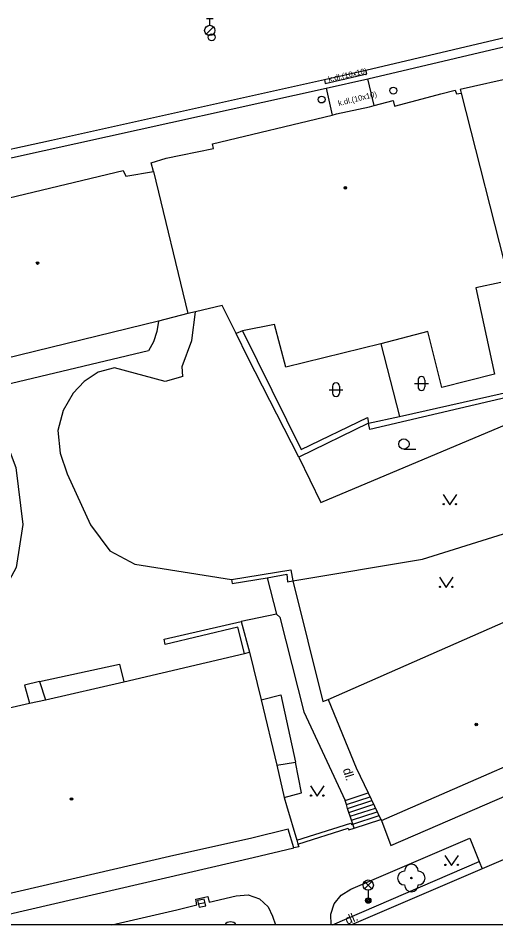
# Model space of a CAD drawing. Extents: x -600309 to -598967, y -1161267 to -1160292.
# Drawn here: x -599654.3 to -599619.6, y -1161267 to -1161201 of the extents above; entities that cross this region are included whole.
import ezdxf

# ---------------------------------------------------------------- set-up
doc = ezdxf.new("R2010")
doc.units = 0
for name, color, linetype in [('Level 10', 7, 'Continuous'), ('Level 11', 7, 'Continuous'), ('Level 22', 7, 'Continuous'), ('Level 27', 7, 'Continuous'), ('Level 28', 7, 'Continuous'), ('Level 31', 7, 'Continuous'), ('Level 33', 7, 'Continuous'), ('Level 36', 7, 'Continuous'), ('Level 39', 7, 'Continuous'), ('Level 40', 7, 'Continuous'), ('Level 5', 7, 'Continuous'), ('Level 51', 7, 'Continuous'), ('Level 54', 7, 'Continuous'), ('Vrstva 63', 7, 'Continuous')]:
    doc.layers.add(name, color=color, linetype=linetype)

msp = doc.modelspace()

# ---------------------------------------------------------------- linework, layer by layer
at = {"layer": 'Level 10'}
msp.add_line((-599620.54, -1161262.94), (-599630.0483, -1161267.0314), dxfattribs=at)
for points in [[(-599629.02, -1161204.79), (-599612.87, -1161200.99)], [(-599632.03, -1161205.48), (-599629.02, -1161204.79)], [(-599651.88, -1161209.89), (-599632.03, -1161205.48)], [(-599668.56, -1161213.53), (-599651.88, -1161209.89)], [(-599618.51, -1161262.07), (-599620.54, -1161262.94)]]:
    msp.add_lwpolyline(points, dxfattribs=at)
at = {"layer": 'Level 11'}
for p, q in [((-599631.4508, -1161267.0314), (-599620.77, -1161262.4099)), ((-599635.81, -1161266.39), (-599635.5907, -1161267.0314))]:
    msp.add_line(p, q, dxfattribs=at)
for points in [[(-599628.88, -1161205.42), (-599612.71, -1161201.62)], [(-599631.97, -1161205.77), (-599628.95, -1161205.08)], [(-599628.95, -1161205.08), (-599629.02, -1161204.79)], [(-599632.03, -1161205.48), (-599631.97, -1161205.77)], [(-599631.89, -1161206.11), (-599628.88, -1161205.42)], [(-599628.42, -1161207.38), (-599628.88, -1161205.42)], [(-599668.36, -1161214.16), (-599631.89, -1161206.11)], [(-599631.89, -1161206.11), (-599631.46, -1161208.07)], [(-599644.11, -1161223.08), (-599644.21, -1161223.84), (-599644.46, -1161224.57), (-599644.84, -1161225.24), (-599670.58, -1161231.37), (-599671.4699, -1161231.29), (-599672.17, -1161230.73), (-599672.54, -1161229.96)], [(-599670.38, -1161245.9699), (-599672.2, -1161244.48), (-599677.55, -1161237.73), (-599677.95, -1161237.08), (-599678.11, -1161236.35), (-599678.03, -1161235.6), (-599677.69, -1161234.92), (-599677.1599, -1161234.39), (-599676.4699, -1161234.07), (-599657.94, -1161229.6), (-599657.1, -1161229.64), (-599656.33, -1161229.96), (-599655.71, -1161230.51), (-599654.48, -1161233.7199), (-599653.98, -1161237.89), (-599654.46, -1161241.02), (-599655.62, -1161243.18)], [(-599635.52, -1161244.42), (-599635.27, -1161244.62), (-599633.53, -1161251.52), (-599630.52, -1161257.98)], [(-599630.52, -1161257.98), (-599628.84, -1161257.43)], [(-599630.43, -1161258.27), (-599630.52, -1161257.98)], [(-599630.43, -1161258.27), (-599628.7, -1161257.71)], [(-599630.34, -1161258.55), (-599628.57, -1161257.98)], [(-599630.34, -1161258.55), (-599630.43, -1161258.27)], [(-599630.24, -1161258.84), (-599630.34, -1161258.55)], [(-599630.24, -1161258.84), (-599628.44, -1161258.25)], [(-599630.15, -1161259.12), (-599628.31, -1161258.53)], [(-599630.15, -1161259.12), (-599630.24, -1161258.84)], [(-599630.05, -1161259.4099), (-599630.15, -1161259.12)], [(-599630.05, -1161259.4099), (-599628.18, -1161258.8)], [(-599629.96, -1161259.69), (-599628.05, -1161259.07)], [(-599629.87, -1161259.98), (-599627.92, -1161259.35)], [(-599634.04, -1161260.86), (-599630.1, -1161259.62), (-599630.06, -1161259.73), (-599629.96, -1161259.69)], [(-599633.96, -1161261.15), (-599630.29, -1161260), (-599630.25, -1161260.11), (-599629.87, -1161259.98)], [(-599629.96, -1161259.69), (-599630.05, -1161259.4099)], [(-599629.87, -1161259.98), (-599629.96, -1161259.69)], [(-599630.1, -1161264.44), (-599621.44, -1161260.7199), (-599620.77, -1161262.4099)], [(-599620.77, -1161262.4099), (-599620.54, -1161262.94)], [(-599631.541, -1161267.0314), (-599631.56, -1161266.26), (-599631.31, -1161265.49), (-599630.8, -1161264.86), (-599630.1, -1161264.44)], [(-599647.493, -1161267.0314), (-599642.76, -1161265.94), (-599641.3, -1161265.57), (-599641.38, -1161265.17), (-599640.51, -1161264.9699), (-599640.42, -1161265.39), (-599638.44, -1161264.92)], [(-599638.44, -1161264.92), (-599637.57, -1161264.85), (-599636.75, -1161265.13), (-599636.11, -1161265.7199), (-599635.81, -1161266.39)]]:
    msp.add_lwpolyline(points, dxfattribs=at)
at = {"layer": 'Level 22'}
msp.add_circle((-599625.7, -1161263.62), 0.05, dxfattribs=at)
for centre, start, end in [((-599625.7, -1161263.12), 0, 180), ((-599626.2, -1161263.62), 90, 270), ((-599625.2, -1161263.62), 270, 90), ((-599625.7, -1161264.12), 180, 0), ((-599638.86, -1161267.31), 33.86285, 146.13715)]:
    msp.add_arc(centre, 0.5, start, end, dxfattribs=at)
at = {"layer": 'Level 27'}
msp.add_line((-599641.2042, -1161265.5034), (-599640.7158, -1161265.3966), dxfattribs=at)
msp.add_lwpolyline([(-599641.1508, -1161265.7476), (-599640.6624, -1161265.6408), (-599640.7692, -1161265.1524), (-599641.2576, -1161265.2592)], close=True, dxfattribs=at)
at = {"layer": 'Level 28'}
for p, q in [((-599640.62, -1161201.0349), (-599640.12, -1161201.0349)), ((-599640.37, -1161201.5349), (-599640.37, -1161201.0349)), ((-599640.628, -1161202.1819), (-599640.098, -1161201.6519))]:
    msp.add_line(p, q, dxfattribs=at)
for centre, radius in [((-599640.37, -1161201.9099), 0.375), ((-599640.23, -1161202.4099), 0.25), ((-599627.02, -1161206.29), 0.25)]:
    msp.add_circle(centre, radius, dxfattribs=at)
at = {"layer": 'Level 31'}
msp.add_circle((-599632.23, -1161206.94), 0.25, dxfattribs=at)
at = {"layer": 'Level 33'}
for p, q in [((-599629.105, -1161264.4), (-599628.575, -1161263.87)), ((-599629.105, -1161263.87), (-599628.575, -1161264.4)), ((-599628.84, -1161264.51), (-599628.84, -1161265.26))]:
    msp.add_line(p, q, dxfattribs=at)
for centre, radius in [((-599628.84, -1161264.135), 0.375), ((-599628.84, -1161265.26), 0.2), ((-599628.84, -1161265.26), 0.1445), ((-599628.84, -1161265.26), 0.0876)]:
    msp.add_circle(centre, radius, dxfattribs=at)
at = {"layer": 'Level 36'}
for p, q in [((-599625.466, -1161227.616), (-599624.466, -1161227.616)), ((-599625.216, -1161227.366), (-599625.216, -1161227.866)), ((-599624.716, -1161227.366), (-599624.716, -1161227.866)), ((-599631.686, -1161228.066), (-599630.686, -1161228.066)), ((-599631.436, -1161227.816), (-599631.436, -1161228.316)), ((-599630.936, -1161227.816), (-599630.936, -1161228.316)), ((-599626.24, -1161232.395), (-599625.365, -1161232.395))]:
    msp.add_line(p, q, dxfattribs=at)
for points in [[(-599623.4, -1161235.7), (-599622.9, -1161236.45), (-599622.4, -1161235.7)], [(-599623.6599, -1161241.7199), (-599623.1599, -1161242.4699), (-599622.6599, -1161241.7199)], [(-599633.05, -1161256.92), (-599632.55, -1161257.67), (-599632.05, -1161256.92)], [(-599623.27, -1161261.9699), (-599622.77, -1161262.7199), (-599622.27, -1161261.9699)]]:
    msp.add_lwpolyline(points, dxfattribs=at)
for centre, radius in [((-599626.2401, -1161232.0199), 0.375), ((-599623.3502, -1161236.3998), 0.05), ((-599622.4508, -1161236.3998), 0.05), ((-599623.6101, -1161242.4197), 0.05), ((-599622.7107, -1161242.4197), 0.05), ((-599633.0002, -1161257.6198), 0.05), ((-599632.1008, -1161257.6198), 0.05), ((-599623.2202, -1161262.6697), 0.05), ((-599622.3208, -1161262.6697), 0.05)]:
    msp.add_circle(centre, radius, dxfattribs=at)
for centre, start, end in [((-599631.1857, -1161227.8163), 0, 180), ((-599624.9657, -1161227.3663), 0, 180), ((-599631.1857, -1161228.3163), 180, 0), ((-599624.9657, -1161227.8663), 180, 0)]:
    msp.add_arc(centre, 0.25, start, end, dxfattribs=at)
at = {"layer": 'Level 39'}
for centre, radius in [((-599630.5, -1161213.37), 0.09), ((-599630.5, -1161213.37), 0.0398), ((-599652.9, -1161218.85), 0.09), ((-599652.9, -1161218.85), 0.0398), ((-599620.98, -1161252.44), 0.09), ((-599620.98, -1161252.44), 0.0398), ((-599650.43, -1161257.87), 0.09), ((-599650.43, -1161257.87), 0.0398)]:
    msp.add_circle(centre, radius, dxfattribs=at)
at = {"layer": 'Level 5'}
for points in [[(-599622.14, -1161206.19), (-599618.06, -1161205.26)], [(-599626.92, -1161207.42), (-599624.56, -1161206.8), (-599623.55, -1161206.53)], [(-599623.55, -1161206.53), (-599622.51, -1161206.26)], [(-599622.51, -1161206.26), (-599622.41, -1161206.52)], [(-599622.41, -1161206.52), (-599622.07, -1161206.47)], [(-599622.14, -1161206.19), (-599622.07, -1161206.47), (-599618.61, -1161220.12)], [(-599628.42, -1161207.38), (-599627.03, -1161207.02)], [(-599627.03, -1161207.02), (-599626.92, -1161207.42)], [(-599631.14, -1161207.99), (-599628.75, -1161207.46), (-599628.42, -1161207.38)], [(-599640.18, -1161210.17), (-599631.46, -1161208.07), (-599631.14, -1161207.99)], [(-599642.48, -1161211), (-599640.09, -1161210.5)], [(-599640.09, -1161210.5), (-599640.18, -1161210.17)], [(-599643.55, -1161211.22), (-599642.48, -1161211)], [(-599644.64, -1161211.55), (-599643.55, -1161211.22)], [(-599644.47, -1161212.19), (-599644.64, -1161211.55)], [(-599654.97, -1161214.1), (-599646.67, -1161212.1)], [(-599646.67, -1161212.1), (-599646.48, -1161212.51)], [(-599646.48, -1161212.51), (-599644.47, -1161212.19)], [(-599644.47, -1161212.19), (-599641.96, -1161222.53)], [(-599619.2, -1161220.25), (-599621.02, -1161220.64)], [(-599621.02, -1161220.64), (-599619.6599, -1161226.93)], [(-599641.4, -1161222.39), (-599641.96, -1161222.53)], [(-599639.4699, -1161221.94), (-599641.4, -1161222.39)], [(-599638.44, -1161223.98), (-599639.4699, -1161221.94)], [(-599644.11, -1161223.08), (-599662.08, -1161227.46)], [(-599641.96, -1161222.53), (-599644.11, -1161223.08)], [(-599635.67, -1161223.32), (-599637.99, -1161223.78)], [(-599634.84, -1161226.42), (-599635.67, -1161223.32)], [(-599637.99, -1161223.78), (-599638.44, -1161223.98)], [(-599624.5, -1161223.83), (-599627.92, -1161224.7199)], [(-599623.49, -1161227.9099), (-599624.5, -1161223.83)], [(-599627.92, -1161224.7199), (-599634.84, -1161226.42)], [(-599619.6599, -1161226.93), (-599623.49, -1161227.9099)], [(-599631.76, -1161250.63), (-599614.95, -1161243.21)], [(-599646.63, -1161249.34), (-599637.85, -1161247.27)], [(-599637.85, -1161247.27), (-599637.4699, -1161247.18)], [(-599637.4699, -1161247.18), (-599636.64, -1161250.64)], [(-599652.32, -1161250.65), (-599646.63, -1161249.34)], [(-599653.49, -1161250.9), (-599652.32, -1161250.65)], [(-599636.64, -1161250.64), (-599635.5, -1161255.4099)], [(-599631.76, -1161250.63), (-599629.7199, -1161255.59)], [(-599666.35, -1161253.86), (-599653.49, -1161250.9)], [(-599627.88, -1161259.43), (-599610.87, -1161252.01)], [(-599627.19, -1161261.25), (-599610.09, -1161253.86)], [(-599635.5, -1161255.4099), (-599634.96, -1161257.77)], [(-599629.7199, -1161255.59), (-599628.84, -1161257.43), (-599627.92, -1161259.35)], [(-599634.96, -1161257.77), (-599634.78, -1161258.33)], [(-599634.78, -1161258.33), (-599634.04, -1161260.86)], [(-599627.92, -1161259.35), (-599627.88, -1161259.43)], [(-599627.88, -1161259.43), (-599627.19, -1161261.25)], [(-599637.32, -1161260.71), (-599643.31, -1161262.06)], [(-599634.67, -1161260.07), (-599637.32, -1161260.71)], [(-599634.26, -1161261.43), (-599634.67, -1161260.07)], [(-599633.9, -1161261.34), (-599634.26, -1161261.43)], [(-599634.04, -1161260.86), (-599633.96, -1161261.15)], [(-599633.96, -1161261.15), (-599633.9, -1161261.34)], [(-599658.3606, -1161267.0314), (-599637.21, -1161262.12), (-599634.26, -1161261.43)], [(-599643.31, -1161262.06), (-599663.69, -1161266.79)]]:
    msp.add_lwpolyline(points, dxfattribs=at)
at = {"layer": 'Level 51'}
for points in [[(-599637.59, -1161225.71), (-599638.44, -1161223.98)], [(-599633.9, -1161232.98), (-599637.59, -1161225.71)], [(-599617.23, -1161228.27), (-599628.73, -1161230.9699)], [(-599632.3, -1161236.27), (-599615.53, -1161229.2199)], [(-599628.82, -1161230.51), (-599633.9, -1161232.98)], [(-599628.73, -1161230.9699), (-599628.82, -1161230.51)], [(-599633.9, -1161232.98), (-599632.3, -1161236.27)], [(-599652.75, -1161249.32), (-599646.93, -1161248.05)], [(-599646.93, -1161248.05), (-599646.63, -1161249.34)], [(-599652.75, -1161249.32), (-599653.84, -1161249.59)], [(-599653.84, -1161249.59), (-599653.49, -1161250.9)], [(-599636.64, -1161250.64), (-599635.2, -1161250.29)], [(-599635.2, -1161250.29), (-599634.14, -1161255.18)], [(-599633.7, -1161257.4099), (-599634.14, -1161255.18)], [(-599634.96, -1161257.77), (-599633.7, -1161257.4099)]]:
    msp.add_lwpolyline(points, dxfattribs=at)
at = {"layer": 'Level 54'}
for points in [[(-599641.67, -1161224.49), (-599641.4, -1161222.39)], [(-599637.99, -1161223.78), (-599633.73, -1161232.43)], [(-599642.37, -1161226.38), (-599641.67, -1161224.49)], [(-599627.92, -1161224.7199), (-599626.56, -1161230.02)], [(-599642.32, -1161227.1), (-599642.37, -1161226.38)], [(-599648.48, -1161226.78), (-599649.52, -1161227.48)], [(-599647.29, -1161226.48), (-599648.48, -1161226.78)], [(-599643.61, -1161227.4699), (-599647.29, -1161226.48)], [(-599649.52, -1161227.48), (-599650.3, -1161228.31)], [(-599642.32, -1161227.1), (-599643.61, -1161227.4699)], [(-599650.3, -1161228.31), (-599651.04, -1161229.57)], [(-599626.56, -1161230.02), (-599617.29, -1161227.94)], [(-599651.04, -1161229.57), (-599651.42, -1161231.04)], [(-599633.73, -1161232.43), (-599628.89, -1161230.09)], [(-599628.89, -1161230.09), (-599628.82, -1161230.51)], [(-599628.82, -1161230.51), (-599626.56, -1161230.02)], [(-599651.42, -1161231.04), (-599651.26, -1161232.69)], [(-599651.26, -1161232.69), (-599650.74, -1161234.19)], [(-599650.74, -1161234.19), (-599649.06, -1161237.9)], [(-599624.9, -1161240.4099), (-599603.64, -1161233.76)], [(-599649.06, -1161237.9), (-599647.64, -1161239.79)], [(-599647.64, -1161239.79), (-599645.83, -1161240.78)], [(-599645.83, -1161240.78), (-599638.8, -1161241.88)], [(-599634.32, -1161241.99), (-599624.9, -1161240.4099)], [(-599638.8, -1161241.88), (-599634.46, -1161241.17)], [(-599636.19, -1161241.77), (-599634.77, -1161241.49)], [(-599634.77, -1161241.49), (-599634.71, -1161242.06)], [(-599634.46, -1161241.17), (-599634.32, -1161241.99)], [(-599638.8, -1161241.88), (-599638.74, -1161242.18)], [(-599638.74, -1161242.18), (-599636.19, -1161241.77)], [(-599636.19, -1161241.77), (-599635.52, -1161244.42)], [(-599634.71, -1161242.06), (-599634.32, -1161241.99)], [(-599634.32, -1161241.99), (-599632.15, -1161250.78)], [(-599635.52, -1161244.42), (-599638.09, -1161244.94)], [(-599643.7, -1161246.2199), (-599638.09, -1161244.94)], [(-599638.33, -1161245.35), (-599643.62, -1161246.62)], [(-599637.85, -1161247.27), (-599638.33, -1161245.35)], [(-599638.09, -1161244.94), (-599637.4699, -1161247.18)], [(-599643.62, -1161246.62), (-599643.7, -1161246.2199)], [(-599652.75, -1161249.32), (-599652.32, -1161250.65)], [(-599632.15, -1161250.78), (-599631.76, -1161250.63)], [(-599635.5, -1161255.4099), (-599634.14, -1161255.18)]]:
    msp.add_lwpolyline(points, dxfattribs=at)
at = {"layer": 'Vrstva 63'}
msp.add_lwpolyline([(-600308.541, -1160292.3474), (-598967.1085, -1160292.3474), (-598967.1085, -1161267.0314), (-600308.541, -1161267.0314)], close=True, dxfattribs=at)

# ---------------------------------------------------------------- texts
at = {"layer": 'Level 40'}
for s, height, rotation, p in [('k.dl.(10x10)', 0.4, 12.746847, (-599631.7, -1161205.66)), ('k.dl.(10x10)', 0.4, 13.922389, (-599630.98, -1161207.41)), ('dl.', 0.65, 287.39, (-599630.7, -1161255.7199)), ('dl.', 0.65, 23.25, (-599630.36, -1161267.03))]:
    msp.add_text(s, height=height, rotation=rotation, dxfattribs=at).set_placement(p)

doc.saveas('drawing.dxf')
